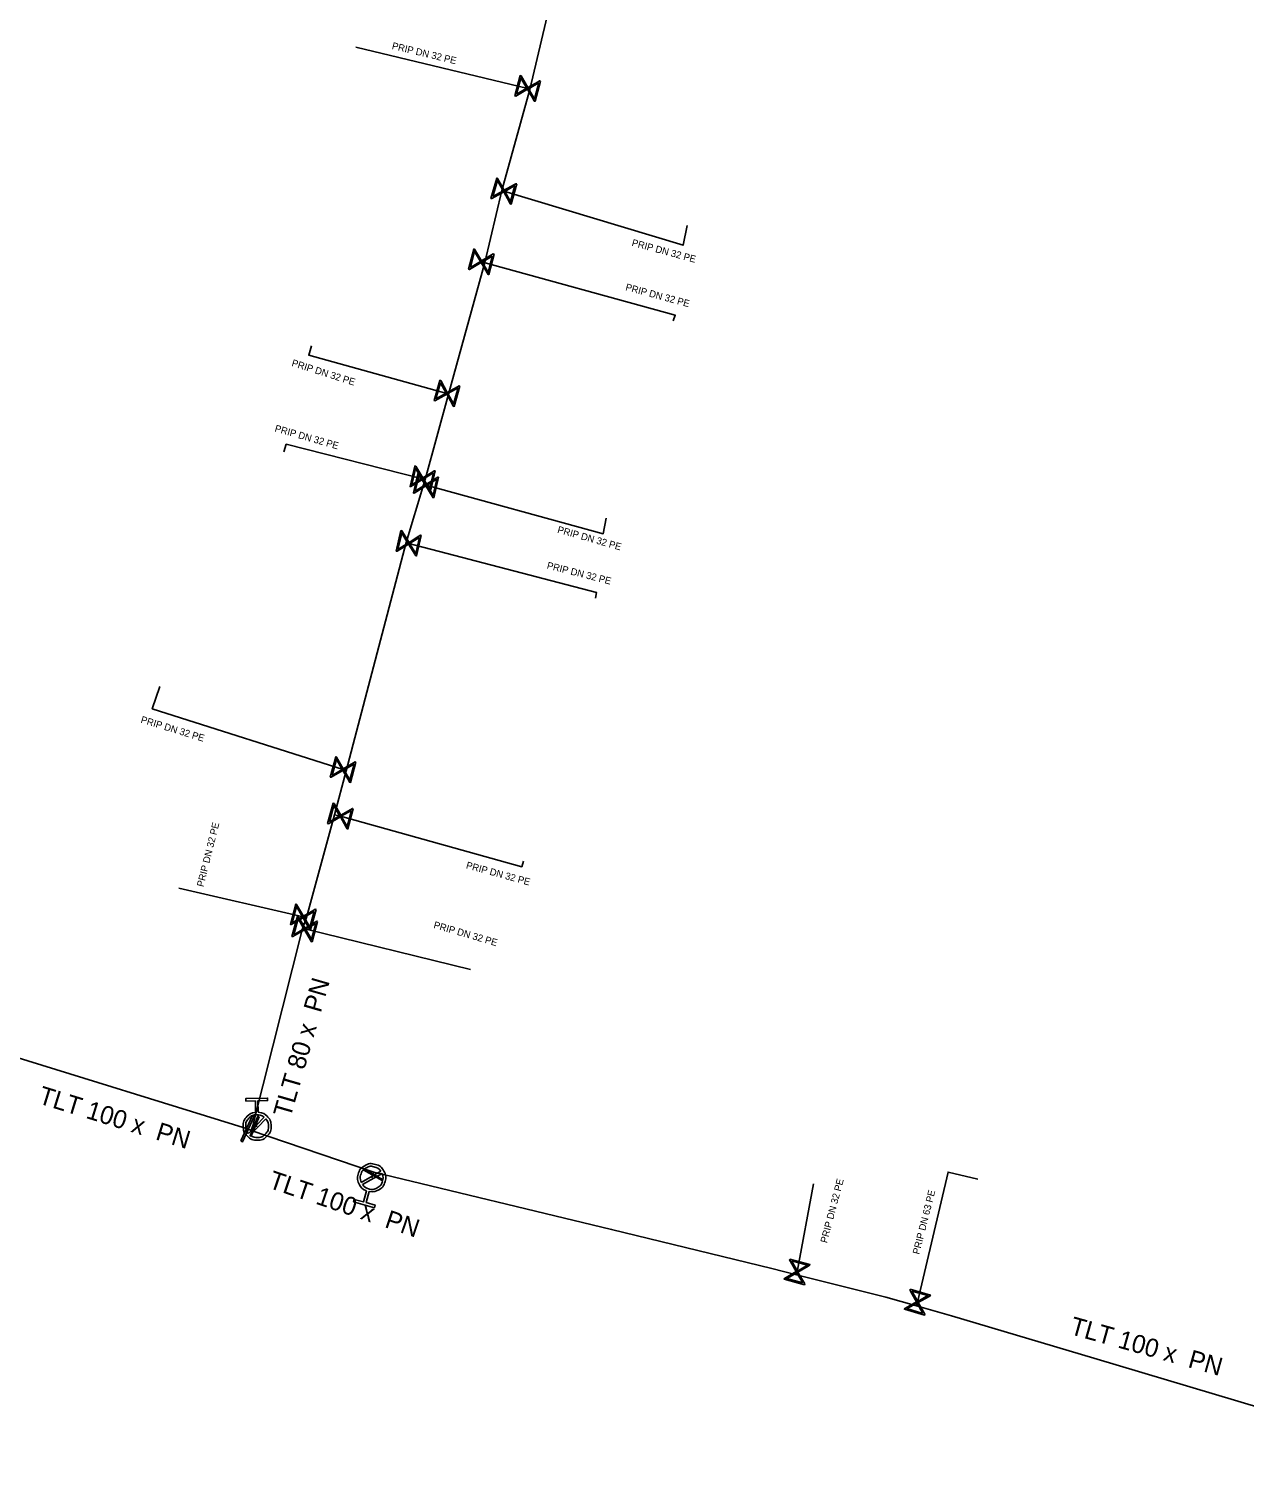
# Model space of a CAD drawing. Extents: x -643544 to -637295, y -1119190 to -1111715.
# Drawn here: x -642023 to -641935.9, y -1115098.2 to -1114994.1 of the extents above; entities that cross this region are included whole.
import ezdxf

# ---------------------------------------------------------------- set-up
doc = ezdxf.new("R2010")
doc.units = 0
for name, color, linetype in [('Default', 7, 'Continuous'), ('VP Hydrant', 7, 'Continuous'), ('VP Popis přípojky', 7, 'Continuous'), ('VP Přípojka', 7, 'Continuous'), ('VP Řad', 7, 'Continuous'), ('VP Řad - popis', 7, 'Continuous'), ('VP Šoupě', 7, 'Continuous')]:
    doc.layers.add(name, color=color, linetype=linetype)

msp = doc.modelspace()

# ---------------------------------------------------------------- linework, layer by layer
at = {"layer": 'Default'}
for points in [[(-642006.56, -1115071.65), (-642006.2, -1115071.68), (-642005.94, -1115071.93), (-642005.65, -1115072.22), (-642005.64, -1115072.64), (-642005.63, -1115073.05), (-642005.92, -1115073.35), (-642006.21, -1115073.64), (-642006.63, -1115073.65), (-642007.04, -1115073.66), (-642007.34, -1115073.37), (-642007.63, -1115073.08), (-642007.64, -1115072.67), (-642007.65, -1115072.25), (-642007.36, -1115071.96), (-642007.11, -1115071.69), (-642006.75, -1115071.66)], [(-642006.14, -1115072.01), (-642006.36, -1115071.83), (-642006.66, -1115071.84), (-642006.99, -1115071.84), (-642007.23, -1115072.08), (-642007.46, -1115072.32), (-642007.45, -1115072.66), (-642007.45, -1115072.95), (-642007.27, -1115073.17)], [(-642007.14, -1115073.3), (-642006.92, -1115073.47), (-642006.63, -1115073.46), (-642006.29, -1115073.46), (-642006.06, -1115073.21), (-642005.82, -1115072.97), (-642005.83, -1115072.63), (-642005.83, -1115072.35), (-642006.01, -1115072.13)], [(-641998.8, -1115077.28), (-641999.14, -1115077.16), (-641999.31, -1115076.84), (-641999.51, -1115076.48), (-641999.4, -1115076.08), (-641999.29, -1115075.68), (-641998.93, -1115075.48), (-641998.57, -1115075.27), (-641998.17, -1115075.39), (-641997.77, -1115075.5), (-641997.57, -1115075.86), (-641997.36, -1115076.22), (-641997.48, -1115076.62), (-641997.59, -1115077.02), (-641997.95, -1115077.22), (-641998.27, -1115077.4), (-641998.62, -1115077.33)], [(-641997.78, -1115075.87), (-641997.94, -1115075.65), (-641998.22, -1115075.57), (-641998.54, -1115075.48), (-641998.83, -1115075.64), (-641999.13, -1115075.81), (-641999.22, -1115076.13), (-641999.3, -1115076.41), (-641999.19, -1115076.67)], [(-641999.1, -1115076.82), (-641998.94, -1115077.05), (-641998.66, -1115077.13), (-641998.33, -1115077.23), (-641998.04, -1115077.06), (-641997.75, -1115076.9), (-641997.66, -1115076.57), (-641997.58, -1115076.29), (-641997.69, -1115076.03)]]:
    msp.add_open_spline(points, degree=3, dxfattribs=at)
at = {"layer": 'VP Hydrant'}
for points in [[(-642006.75, -1115071.66), (-642006.76, -1115070.84), (-642007.45, -1115070.85), (-642007.45, -1115070.66), (-642005.89, -1115070.64), (-642005.89, -1115070.82), (-642006.58, -1115070.83), (-642006.56, -1115071.65)], [(-642007.27, -1115073.17), (-642006.14, -1115072.01)], [(-642006.01, -1115072.13), (-642007.14, -1115073.3)], [(-641999.19, -1115076.67), (-641997.78, -1115075.87)], [(-641997.69, -1115076.03), (-641999.1, -1115076.82)], [(-641998.62, -1115077.33), (-641998.84, -1115078.12), (-641998.18, -1115078.31), (-641998.23, -1115078.49), (-641999.73, -1115078.06), (-641999.68, -1115077.89), (-641999.02, -1115078.07), (-641998.8, -1115077.28)]]:
    msp.add_lwpolyline(points, dxfattribs=at)
at = {"layer": 'VP Přípojka'}
for points in [[(-641987.11, -1114998.43), (-641987.26, -1114998.35), (-641999.56, -1114995.4)], [(-641989.1, -1115005.65), (-641988.96, -1115005.7), (-641976.13, -1115009.58), (-641975.84, -1115008.17)], [(-641990.32, -1115010.82), (-641990.58, -1115010.76), (-641976.69, -1115014.59), (-641976.83, -1115014.98)], [(-641992.94, -1115020.25), (-641993.04, -1115020.18), (-642002.94, -1115017.44), (-642002.74, -1115016.79)], [(-641994.61, -1115026.34), (-641994.79, -1115026.29), (-642004.56, -1115023.83), (-642004.73, -1115024.37)], [(-641994.69, -1115026.66), (-641994.54, -1115026.75), (-641981.85, -1115030.23), (-641981.63, -1115029.12)], [(-641995.96, -1115030.87), (-641995.78, -1115030.92), (-641982.33, -1115034.43), (-641982.41, -1115034.84)], [(-642000.27, -1115047.2), (-642000.48, -1115047.12), (-642014.15, -1115042.76), (-642013.61, -1115041.18)], [(-642001.11, -1115050.36), (-642000.67, -1115050.45), (-641987.69, -1115054.07), (-641987.56, -1115053.67)], [(-642003.1, -1115057.72), (-642003.34, -1115057.67), (-642012.24, -1115055.61)], [(-642003.38, -1115058.49), (-642003.23, -1115058.53), (-641991.36, -1115061.43)], [(-642006.95, -1115072.6), (-642006.82, -1115072.65), (-642006.64, -1115072.65)], [(-641998.44, -1115076.35), (-641998.32, -1115076.14), (-641998.27, -1115075.93)], [(-641959.4, -1115085.52), (-641959.34, -1115085.25), (-641957.14, -1115075.93), (-641955.02, -1115076.44)], [(-641967.99, -1115083.29), (-641967.96, -1115083.08), (-641966.79, -1115076.78)]]:
    msp.add_lwpolyline(points, dxfattribs=at)
at = {"layer": 'VP Řad'}
for points in [[(-641968.44, -1114926.91), (-641968.54, -1114927.13), (-641975.22, -1114954.99), (-641976.39, -1114958.41), (-641981.24, -1114976.27), (-641981.27, -1114976.38), (-641981.32, -1114976.47), (-641984.06, -1114986.75), (-641985.75, -1114992.67), (-641987.11, -1114998.43), (-641989.1, -1115005.65), (-641990.32, -1115010.82), (-641992.94, -1115020.25), (-641994.61, -1115026.34), (-641994.69, -1115026.66), (-641995.96, -1115030.87), (-642000.27, -1115047.2), (-642001.11, -1115050.36), (-642003.1, -1115057.72), (-642003.38, -1115058.49), (-642006.95, -1115072.6), (-642007.07, -1115072.95)], [(-642114.88, -1114996.62), (-642114.1, -1114997.25), (-642114.5, -1114997.74), (-642114.8, -1114998.12), (-642114.99, -1114998.35), (-642115.3, -1114998.74), (-642116.16, -1114999.53), (-642115.01, -1115000.63), (-642106.26, -1115009.31), (-642102.57, -1115012.88), (-642092.68, -1115022.94), (-642087.94, -1115027.23), (-642084.41, -1115030.46), (-642076.11, -1115036.25), (-642065.84, -1115042.42), (-642056.34, -1115048.14), (-642052.4, -1115050.75), (-642050.12, -1115052.26), (-642035.23, -1115061.2), (-642033.84, -1115061.99), (-642025.11, -1115067.36), (-642007.33, -1115072.83), (-642007.07, -1115072.95)], [(-642007.07, -1115072.95), (-641998.27, -1115075.93), (-641981.25, -1115080.04), (-641969.77, -1115082.85), (-641967.99, -1115083.29), (-641961.6, -1115084.89), (-641959.4, -1115085.52), (-641956.89, -1115086.23), (-641946.7, -1115089.27), (-641921.03, -1115096.91), (-641920.86, -1115096.98), (-641920.69, -1115097.04), (-641917.54, -1115098.16), (-641917.44, -1115098.19)]]:
    msp.add_lwpolyline(points, dxfattribs=at)
at = {"layer": 'VP Šoupě'}
for points in [[(-641986.34, -1114997.82), (-641986.73, -1114999.27), (-641986.79, -1114999.25), (-641986.85, -1114999.14), (-641987.27, -1114998.41), (-641988.11, -1114998.9), (-641988.18, -1114998.88), (-641987.79, -1114997.43), (-641987.73, -1114997.45), (-641987.24, -1114998.29), (-641986.52, -1114997.87), (-641986.41, -1114997.8), (-641986.34, -1114997.82)], [(-641988.05, -1114998.76), (-641987.32, -1114998.33), (-641987.74, -1114997.61), (-641988.05, -1114998.76)], [(-641986.47, -1114997.95), (-641987.2, -1114998.37), (-641986.78, -1114999.09), (-641986.47, -1114997.95)], [(-641988.03, -1115005.18), (-641988.44, -1115006.63), (-641988.51, -1115006.61), (-641988.57, -1115006.49), (-641988.98, -1115005.76), (-641989.82, -1115006.23), (-641989.89, -1115006.22), (-641989.48, -1115004.77), (-641989.41, -1115004.79), (-641988.94, -1115005.64), (-641988.21, -1115005.23), (-641988.1, -1115005.17), (-641988.03, -1115005.18)], [(-641989.75, -1115006.09), (-641989.02, -1115005.68), (-641989.43, -1115004.95), (-641989.75, -1115006.09)], [(-641988.17, -1115005.31), (-641988.9, -1115005.72), (-641988.49, -1115006.45), (-641988.17, -1115005.31)], [(-641989.67, -1115010.22), (-641990.04, -1115011.67), (-641990.1, -1115011.66), (-641990.16, -1115011.54), (-641990.59, -1115010.82), (-641991.43, -1115011.32), (-641991.49, -1115011.3), (-641991.12, -1115009.85), (-641991.06, -1115009.86), (-641990.56, -1115010.7), (-641989.84, -1115010.27), (-641989.73, -1115010.2), (-641989.67, -1115010.22)], [(-641991.36, -1115011.18), (-641990.64, -1115010.75), (-641991.07, -1115010.02), (-641991.36, -1115011.18)], [(-641989.8, -1115010.35), (-641990.52, -1115010.78), (-641990.09, -1115011.5), (-641989.8, -1115010.35)], [(-641992.11, -1115019.66), (-641992.52, -1115021.11), (-641992.59, -1115021.09), (-641992.64, -1115020.97), (-641993.05, -1115020.24), (-641993.9, -1115020.71), (-641993.97, -1115020.7), (-641993.56, -1115019.25), (-641993.49, -1115019.27), (-641993.02, -1115020.12), (-641992.29, -1115019.71), (-641992.18, -1115019.64), (-641992.11, -1115019.66)], [(-641993.83, -1115020.58), (-641993.1, -1115020.16), (-641993.51, -1115019.43), (-641993.83, -1115020.58)], [(-641992.25, -1115019.79), (-641992.98, -1115020.2), (-641992.57, -1115020.93), (-641992.25, -1115019.79)], [(-641993.89, -1115025.73), (-641994.23, -1115027.19), (-641994.3, -1115027.18), (-641994.36, -1115027.07), (-641994.8, -1115026.35), (-641995.63, -1115026.86), (-641995.69, -1115026.85), (-641995.35, -1115025.39), (-641995.28, -1115025.4), (-641994.77, -1115026.23), (-641994.06, -1115025.79), (-641993.95, -1115025.72), (-641993.89, -1115025.73)], [(-641995.57, -1115026.72), (-641994.85, -1115026.28), (-641995.29, -1115025.56), (-641995.57, -1115026.72)], [(-641993.64, -1115026.19), (-641993.98, -1115027.65), (-641994.05, -1115027.64), (-641994.11, -1115027.53), (-641994.55, -1115026.81), (-641995.38, -1115027.32), (-641995.44, -1115027.31), (-641995.1, -1115025.85), (-641995.03, -1115025.86), (-641994.52, -1115026.69), (-641993.81, -1115026.25), (-641993.7, -1115026.18), (-641993.64, -1115026.19)], [(-641995.32, -1115027.18), (-641994.6, -1115026.74), (-641995.04, -1115026.02), (-641995.32, -1115027.18)], [(-641994.01, -1115025.86), (-641994.73, -1115026.3), (-641994.29, -1115027.02), (-641994.01, -1115025.86)], [(-641993.76, -1115026.32), (-641994.48, -1115026.76), (-641994.04, -1115027.48), (-641993.76, -1115026.32)], [(-641994.88, -1115030.36), (-641995.22, -1115031.82), (-641995.29, -1115031.8), (-641995.35, -1115031.69), (-641995.79, -1115030.98), (-641996.62, -1115031.49), (-641996.68, -1115031.47), (-641996.34, -1115030.01), (-641996.27, -1115030.03), (-641995.76, -1115030.86), (-641995.05, -1115030.41), (-641994.94, -1115030.34), (-641994.88, -1115030.36)], [(-641996.56, -1115031.35), (-641995.84, -1115030.9), (-641996.28, -1115030.19), (-641996.56, -1115031.35)], [(-641995, -1115030.49), (-641995.72, -1115030.93), (-641995.28, -1115031.64), (-641995, -1115030.49)], [(-641999.56, -1115046.59), (-641999.95, -1115048.04), (-642000.02, -1115048.02), (-642000.08, -1115047.91), (-642000.5, -1115047.18), (-642001.34, -1115047.67), (-642001.4, -1115047.65), (-642001.01, -1115046.2), (-642000.95, -1115046.22), (-642000.47, -1115047.06), (-641999.74, -1115046.64), (-641999.63, -1115046.57), (-641999.56, -1115046.59)], [(-642001.27, -1115047.53), (-642000.54, -1115047.11), (-642000.96, -1115046.38), (-642001.27, -1115047.53)], [(-641999.7, -1115046.72), (-642000.42, -1115047.14), (-642000, -1115047.86), (-641999.7, -1115046.72)], [(-641999.75, -1115049.92), (-642000.14, -1115051.37), (-642000.2, -1115051.35), (-642000.26, -1115051.24), (-642000.68, -1115050.51), (-642001.52, -1115050.99), (-642001.59, -1115050.98), (-642001.2, -1115049.53), (-642001.13, -1115049.55), (-642000.65, -1115050.39), (-641999.92, -1115049.97), (-641999.81, -1115049.9), (-641999.75, -1115049.92)], [(-642001.46, -1115050.85), (-642000.73, -1115050.43), (-642001.15, -1115049.7), (-642001.46, -1115050.85)], [(-641999.88, -1115050.05), (-642000.61, -1115050.46), (-642000.19, -1115051.19), (-641999.88, -1115050.05)], [(-642002.42, -1115057.14), (-642002.81, -1115058.59), (-642002.87, -1115058.57), (-642002.93, -1115058.46), (-642003.35, -1115057.73), (-642004.2, -1115058.22), (-642004.26, -1115058.2), (-642003.87, -1115056.75), (-642003.81, -1115056.77), (-642003.32, -1115057.61), (-642002.59, -1115057.19), (-642002.48, -1115057.12), (-642002.42, -1115057.14)], [(-642004.13, -1115058.08), (-642003.4, -1115057.65), (-642003.82, -1115056.93), (-642004.13, -1115058.08)], [(-642002.55, -1115057.27), (-642003.28, -1115057.69), (-642002.86, -1115058.41), (-642002.55, -1115057.27)], [(-642002.31, -1115058), (-642002.7, -1115059.45), (-642002.76, -1115059.43), (-642002.82, -1115059.32), (-642003.24, -1115058.59), (-642004.09, -1115059.08), (-642004.15, -1115059.06), (-642003.76, -1115057.61), (-642003.7, -1115057.63), (-642003.21, -1115058.47), (-642002.48, -1115058.05), (-642002.37, -1115057.98), (-642002.31, -1115058)], [(-642004.02, -1115058.94), (-642003.29, -1115058.51), (-642003.71, -1115057.79), (-642004.02, -1115058.94)], [(-642002.44, -1115058.13), (-642003.17, -1115058.55), (-642002.75, -1115059.27), (-642002.44, -1115058.13)], [(-642007.8, -1115073.71), (-642006.97, -1115071.89), (-642006.86, -1115071.95), (-642007.69, -1115073.77), (-642007.8, -1115073.71)], [(-642006.49, -1115071.98), (-642007.06, -1115073.36), (-642007.15, -1115073.33), (-642006.58, -1115071.94), (-642006.49, -1115071.98)], [(-641998.95, -1115075.73), (-641997.65, -1115076.47), (-641997.69, -1115076.55), (-641998.99, -1115075.81), (-641998.95, -1115075.73)], [(-641968.49, -1115082.16), (-641967.04, -1115082.55), (-641967.06, -1115082.61), (-641967.17, -1115082.67), (-641967.9, -1115083.09), (-641967.41, -1115083.93), (-641967.43, -1115084), (-641968.88, -1115083.61), (-641968.86, -1115083.55), (-641968.02, -1115083.06), (-641968.44, -1115082.34), (-641968.51, -1115082.23), (-641968.49, -1115082.16)], [(-641968.36, -1115082.29), (-641967.94, -1115083.02), (-641967.22, -1115082.6), (-641968.36, -1115082.29)], [(-641967.55, -1115083.87), (-641967.97, -1115083.14), (-641968.7, -1115083.56), (-641967.55, -1115083.87)], [(-641959.85, -1115084.32), (-641958.41, -1115084.74), (-641958.43, -1115084.8), (-641958.54, -1115084.86), (-641959.28, -1115085.27), (-641958.81, -1115086.11), (-641958.83, -1115086.18), (-641960.27, -1115085.76), (-641960.25, -1115085.7), (-641959.4, -1115085.23), (-641959.8, -1115084.5), (-641959.87, -1115084.38), (-641959.85, -1115084.32)], [(-641959.73, -1115084.45), (-641959.32, -1115085.19), (-641958.59, -1115084.78), (-641959.73, -1115084.45)], [(-641958.95, -1115086.05), (-641959.36, -1115085.31), (-641960.09, -1115085.71), (-641958.95, -1115086.05)]]:
    msp.add_lwpolyline(points, dxfattribs=at)

# ---------------------------------------------------------------- texts
at = {"layer": 'VP Popis přípojky'}
for s, rotation, p in [('PRIP DN 32 PE', 346.5328, (-641997.02, -1114995.52)), ('PRIP DN 32 PE', 344.962, (-641979.84, -1115009.61)), ('PRIP DN 32 PE', 344.9342, (-641980.29, -1115012.79)), ('PRIP DN 32 PE', 342.4608, (-642004.21, -1115018.21)), ('PRIP DN 32 PE', 344.0697, (-642005.42, -1115022.9)), ('PRIP DN 32 PE', 344.2774, (-641985.17, -1115030.15)), ('PRIP DN 32 PE', 345.8162, (-641985.92, -1115032.72)), ('PRIP DN 32 PE', 343.0376, (-642015.02, -1115043.75)), ('PRIP DN 32 PE', 75.9558, (-642010.49, -1115055.55)), ('PRIP DN 32 PE', 344.7332, (-641991.71, -1115054.18)), ('PRIP DN 32 PE', 343.7523, (-641994.04, -1115058.45)), ('PRIP DN 32 PE', 75.1864, (-641965.82, -1115081.05)), ('PRIP DN 63 PE', 75.7989, (-641959.21, -1115081.86))]:
    msp.add_text(s, height=0.5, rotation=rotation, dxfattribs=at).set_placement(p)
at = {"layer": 'VP Řad - popis'}
for s, rotation, p in [('TLT 80 x  PN ', 73.9175, (-642004.26, -1115072.1)), ('TLT 100 x  PN ', 342.8995, (-642022.39, -1115071)), ('TLT 100 x  PN ', 341.2921, (-642005.9, -1115077.04)), ('TLT 100 x  PN ', 344.3749, (-641948.49, -1115087.52))]:
    msp.add_text(s, height=1.3, rotation=rotation, dxfattribs=at).set_placement(p)

doc.saveas('drawing.dxf')
